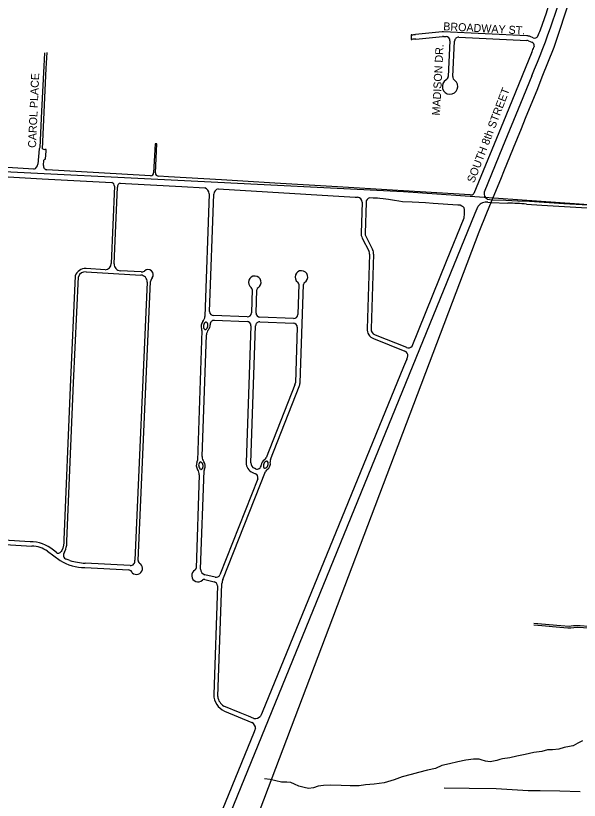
# Model space of a CAD drawing. Extents: x 0 to 712119, y 0 to 761125.
# Drawn here: x 681680 to 685203, y 712590 to 717493 of the extents above; entities that cross this region are included whole.
import ezdxf

# ---------------------------------------------------------------- set-up
doc = ezdxf.new("R2010")
doc.units = 0
for name, color, linetype in [('Arkansas-Missouri Railroad', 7, 'Continuous'), ('city boundary', 7, 'Continuous'), ('PAVED ROADS', 7, 'Continuous'), ('stream or creek', 7, 'Continuous'), ('street names', 7, 'Continuous')]:
    doc.layers.add(name, color=color, linetype=linetype)

msp = doc.modelspace()

# ---------------------------------------------------------------- linework, layer by layer
at = {"layer": 'Arkansas-Missouri Railroad'}
msp.add_lwpolyline([(685126.4, 717546.4), (685063.8, 717356.5), (685063.8, 717356.5), (685043.3, 717294.2), (684969.4, 717108.4), (684969.4, 717108.4), (684940.6, 717035.8), (684864.9, 716850.7), (684864.9, 716850.7), (684838.8, 716786.8), (684789.2, 716665.6), (684789.2, 716665.6), (684728.2, 716516.3), (684713.5, 716480.4), (684713.5, 716480.4), (684637.5, 716295.4), (684637.5, 716295.4), (684622.2, 716258.2), (684574.1, 716140.6), (683038.3, 712090.5)], dxfattribs=at)
at = {"layer": 'city boundary'}
msp.add_lwpolyline([(688122.8, 717504.2), (688061.8, 716168.6), (688031.8, 716169.7), (688029.6, 716121.6), (687891.7, 716132.5), (687210.4, 716178.3), (687210.4, 716178.3), (687176.8, 715523), (686686.3, 715553.4), (686716.7, 716211.4), (685409.5, 716300.9), (684103.5, 716392), (682775.5, 716458.9), (681438.2, 716525.9)], dxfattribs=at)
at = {"layer": 'PAVED ROADS'}
for points in [[(684156, 717374), (684152, 717373.5), (684151.5, 717345), (684156, 717344.5)], [(684345.2, 717391.9), (684179.5, 717376)], [(684181, 717347), (684347.9, 717363)], [(684352.9, 717363.1), (684369.8, 717362.3)], [(684875.2, 717367.2), (684354.3, 717392.1)], [(684449.7, 717358.5), (684873.8, 717338.2)], [(684913.6, 717354.9), (684896.2, 717362.6)], [(684394, 717335.6), (684383.4, 717113.9)], [(684412.4, 717112.5), (684423, 717334.2)], [(684885.4, 717335.7), (684905.5, 717326.9)], [(681859, 717261.5), (681855, 717178.5), (681841, 716896.5), (681830.5, 716670), (681826, 716660), (681817, 716565)], [(681848, 716662), (681870.5, 717163), (681875.5, 717262)], [(684907, 717265), (684744, 716868), (684543.5, 716382.5)], [(684905.9, 717117.4), (684835.2, 716944.2), (684723.3, 716672), (684608.4, 716390.7)], [(682553.5, 716512), (682561, 716693), (682550.5, 716693), (682542, 716512)], [(681866.5, 716599.5), (681869.5, 716646), (681869.5, 716657), (681861.5, 716657.5)], [(681853.5, 716557), (681855.5, 716589.5)], [(681793.5, 716534.5), (681490, 716553)], [(682523, 716493), (682199.5, 716511.5), (681874.5, 716530)], [(681488.5, 716495), (681845.5, 716474.5), (682280.5, 716451)], [(684519.5, 716373), (684104.5, 716398), (683690.5, 716423), (683300, 716447), (682966, 716467.5), (682634.5, 716487), (682574, 716490)], [(682297, 716427), (682277, 715945)], [(682333.5, 716447), (682367, 716445), (682719, 716425.5), (682862.5, 716417)], [(682296, 715943), (682316, 716422)], [(682888.9, 716380), (682862, 715613.3)], [(682892.1, 715645), (682917.8, 716377.9)], [(682946, 716412), (683801.5, 716360), (683807.5, 716359.4), (683816.2, 716358.5)], [(684157, 715428), (684372, 715960), (684482.5, 716230), (684483.5, 716235.5), (684485.5, 716249), (684486, 716264.5), (684485.5, 716282.5), (684482.5, 716291.5), (684476.5, 716298.5), (684469, 716303.5), (684457.5, 716308), (684444, 716309.5), (684289.5, 716318.5), (684242, 716323), (684158.5, 716328.5), (684096.5, 716330.5), (684075.5, 716333), (684048.5, 716337.5), (684010, 716344), (683977.5, 716348), (683955.5, 716350.5), (683942, 716352), (683915, 716353.5), (683892, 716354.5)], [(684628.7, 716346.2), (684655.7, 716342.5), (684744.1, 716339.9), (684818.9, 716337.1), (684891.8, 716333.8), (685106.1, 716319), (685372, 716305)], [(682959.2, 712357.6), (684505.5, 716145.5), (684551.5, 716258.5), (684570, 716302)], [(683845.3, 716327), (683838.7, 716134.9)], [(683870.2, 716326.1), (683863.6, 716134.1)], [(684631.3, 716326.9), (684650.4, 716326), (684756.5, 716321.9)], [(684872.4, 716315.6), (684967.5, 716309.9), (685357.5, 716287)], [(685381, 716262), (685380, 716211.5), (685375.5, 716091), (685337, 715171.5), (685317, 714686), (685285, 714042), (685270, 713680), (685269.5, 713679.5), (685268.5, 713678), (685260, 713676.5), (685209, 713680), (685180.5, 713681), (685166.5, 713680), (685152, 713678), (685140, 713677), (685087.5, 713681), (684919.5, 713695.5)], [(683845.7, 716103.3), (683888.2, 716020.4)], [(683868, 716114.7), (683910.4, 716031.8)], [(683892.1, 716003), (683875.8, 715537.2)], [(683917.1, 716002.1), (683900.7, 715536.4)], [(682239, 715904.5), (682119.5, 715912.5)], [(682119.5, 715891.5), (682119.5, 715891.5), (682461, 715872)], [(682463, 715891.5), (682334.5, 715898.5)], [(682052.4, 715866.7), (682021, 715171.5), (681980.5, 714218.5)], [(682041.5, 715199.5), (682073, 715860.5)], [(682501, 715827.5), (682425, 714091)], [(682445.5, 714089.5), (682492.5, 715176.5), (682522, 715832.5)], [(683449.4, 715814.5), (683442.8, 715625.8)], [(683456.8, 715198), (683478.4, 715813.5)], [(683158.1, 715781.2), (683153, 715635.9)], [(683182, 715634.9), (683187, 715780.2)], [(683126.6, 715611.3), (682916.7, 715618.7)], [(683416.4, 715601.2), (683206.5, 715608.5)], [(682921.2, 715589.5), (683125.6, 715582.3)], [(683150.2, 715556), (683120.2, 714700.2)], [(683149.2, 714699.2), (683179.2, 715554.9)], [(683205.5, 715579.5), (683415.4, 715572.2)], [(683440, 715545.8), (683427.8, 715199)], [(682843.9, 715525.8), (682815.5, 714713.1)], [(682845.3, 714737.7), (682872, 715498.9)], [(683925.7, 715498.3), (684121.8, 715420.7)], [(683916.5, 715475), (684112.7, 715397.4)], [(684124, 715347.5), (684115.5, 715327.5), (684104, 715298.5), (683220, 713139)], [(681984, 714141), (681993, 714159.5), (681996, 714171.5), (681999, 714184.5), (681999.5, 714193.5), (682000, 714209), (682041.5, 715199.5)], [(683425.4, 715187.2), (683244.7, 714730.5)], [(683271.7, 714719.9), (683452.3, 715176.5)], [(683179.4, 714661.9), (683171.6, 714664.9)], [(682827.4, 714624.5), (682807, 714041.6)], [(682835.8, 714035.2), (682857.3, 714650.3)], [(682974.9, 713970), (683241.7, 714644.1)], [(683160.9, 714638), (683178, 714631.2)], [(683192.3, 714598.1), (682955.4, 713999.5)], [(681769.5, 714206), (681472.5, 714224), (681358, 714230.5)], [(681373, 714201), (681477, 714196), (681781, 714178.5)], [(681980.5, 714218.5), (681980, 714198.5), (681978.5, 714183.5), (681973.5, 714166), (681967.5, 714150.5), (681964, 714144)], [(681878.5, 714147), (681958, 714088.5)], [(681934, 714139), (681915, 714154)], [(682019, 714088.5), (681996.5, 714096)], [(682112, 714044.5), (682387.5, 714029.5)], [(682395.5, 714056.5), (682114.5, 714072)], [(682925.6, 713984.1), (682862.8, 713999.5)], [(682861.1, 713970.1), (682920.7, 713955.5)], [(682940.1, 713929.8), (682917.5, 713251)], [(682942.5, 713239), (682968.5, 713945)], [(685266.5, 713666.5), (685190.5, 713670), (685168, 713668.5), (685150.5, 713665), (685131.5, 713665.5), (685081.5, 713670.5), (684969, 713680), (684918, 713684.5)], [(683168.5, 713102), (683134, 713115.5), (683083.5, 713136), (682981, 713179)], [(682985, 713147), (683156.7, 713077)], [(683220, 713139), (683214, 713124.3), (683209.5, 713117)], [(683178.5, 713038), (683175.5, 713031), (683170.5, 713018), (682952.5, 712483)], [(684358.5, 712668), (684514, 712665.5), (684683.5, 712663.5), (684882, 712651), (684958, 712650.5), (685081.5, 712648.5), (685209, 712645)]]:
    msp.add_lwpolyline(points, dxfattribs=at)
for centre, radius, start, end in [((679696, 719307.5), 5597.1, 340.1183, 346.2699), ((679698.3, 719306.6), 5649.1, 337.1984, 344.6416), ((684132.6, 717788.5), 415.2, 273.2368, 276.4922), ((684351.2, 717327.7), 64.5, 87.2594, 95.3385), ((684351.2, 717327.7), 35.5, 87.2594, 95.3385), ((684368.6, 717336.8), 25.5, 357.2594, 87.2594), ((684448.5, 717333), 25.5, 87.2594, 177.2594), ((684872.1, 717302.7), 64.5, 68.0402, 87.2594), ((684923.1, 717376.7), 23.8, 246.3065, 333.4289), ((684325.8, 717633.3), 673.9, 336.6306, 340.1041), ((684205.9, 716971.7), 376.2, 93.7968, 97.6244), ((684872.1, 717302.7), 35.5, 68.0402, 87.2592), ((684896.9, 717304.2), 24.2, 354.738, 69.0612), ((684239.2, 717533.7), 719.8, 338.0786, 340.7991), ((687213.7, 716383.5), 2469.8, 158.1685, 158.2934), ((684355.5, 717115.2), 28, 301.2606, 357.2594), ((684394.9, 717050.3), 48, 121.2606, 53.2582), ((684440.4, 717111.2), 28, 177.2594, 233.2582), ((681860.1, 716675.9), 18.5, 228.9033, 274.2268), ((681902.8, 716548.6), 62.5, 125.4462, 139.1012), ((681786.6, 716564.1), 30.4, 283.074, 1.6981), ((681876.9, 716553.5), 23.6, 171.4834, 264.2665), ((682525.4, 716509.6), 16.8, 261.8528, 8.1472), ((682572.4, 716509.1), 19.1, 171.174, 274.7833), ((682272.6, 716427.9), 24.4, 357.8681, 71.149), ((682340.4, 716423.6), 24.4, 106.3268, 183.6892), ((682843.2, 716375.4), 45.9, 5.7953, 65.1398), ((682959.6, 716372.1), 42.2, 108.7749, 172.1099), ((684524.1, 716396.6), 24, 259.051, 324.1396), ((684647.2, 716381.5), 39.9, 166.5733, 242.3142), ((683814.8, 716328), 30.5, 357.9942, 87.2688), ((683897.5, 716327.8), 27.3, 101.5345, 183.5884), ((684621, 716264.4), 63.3, 80.6233, 143.5984), ((684618.6, 712702.2), 3622.4, 85.9818, 87.8185), ((683903.1, 716132.7), 64.5, 177.9942, 207.1351), ((683903.2, 716132.7), 39.5, 177.9818, 207.1227), ((683856.6, 716004.2), 35.5, 357.9942, 27.1351), ((683856.6, 716004.2), 60.5, 357.9942, 27.1351), ((682234.8, 715946.5), 42.2, 275.7073, 357.9409), ((682336.2, 715938.9), 40.4, 174.1621, 267.5686), ((682113.8, 715848.9), 63.9, 84.8364, 163.8495), ((682112.1, 715852.3), 39.9, 79.2513, 168.1288), ((682464.9, 715924.6), 33.2, 266.7413, 305.1495), ((682507, 715874.7), 32.4, 320.3993, 135.2318), ((683465.5, 715860.1), 39.5, 301.0499, 234.9385), ((682460.4, 715831.3), 40.7, 354.6999, 89.2033), ((682588.9, 715814.4), 69.3, 145.2104, 164.9018), ((683174.2, 715826.8), 39.5, 301.0499, 234.9385), ((683142.6, 715781.8), 15.5, 357.9942, 54.9385), ((683202.5, 715779.7), 15.5, 121.0499, 177.9942), ((683433.9, 715815.1), 15.5, 357.9942, 54.9385), ((683493.9, 715813), 15.5, 121.0499, 177.9942), ((682917.6, 715644.2), 25.5, 177.9942, 267.9942), ((682811.5, 715615), 50.5, 318.6423, 357.9942), ((683127.5, 715636.8), 25.5, 267.9942, 357.9942), ((683207.4, 715634), 25.5, 177.9942, 267.9942), ((683417.3, 715626.7), 25.5, 267.9942, 357.9942), ((682881.9, 715553.1), 43.2, 138.6423, 202.6201), ((682881.9, 715552.1), 29.2, 119.8495, 219.0773), ((682852.1, 715557.6), 28.9, 298.9911, 39.9357), ((682870.1, 715572.7), 5.5, 39.9357, 119.8495), ((682852.1, 715558.6), 42.9, 318.8641, 4.5005), ((682920.3, 715564), 25.5, 87.9942, 184.5005), ((683124.7, 715556.9), 25.5, 357.9942, 87.9942), ((683204.6, 715554.1), 25.5, 87.9942, 177.9942), ((683414.5, 715546.7), 25.5, 357.9942, 87.9942), ((682818.4, 715526.7), 25.5, 357.9942, 22.6201), ((682863.5, 715537.1), 5.5, 219.0773, 298.9911), ((682922.5, 715497.2), 50.5, 138.8641, 177.9942), ((683940.2, 715535), 64.5, 177.9942, 248.4119), ((683940.2, 715535), 39.5, 177.9942, 248.4119), ((684101.8, 715369.5), 29.9, 353.2372, 68.7162), ((684134.4, 715448.4), 30.5, 245.6257, 317.9456), ((683793.1, 715492.4), 361.3, 336.349, 339.5152), ((683392.4, 715200.2), 35.5, 338.4119, 357.9942), ((683392.4, 715200.2), 64.5, 338.4119, 357.9942), ((682790, 714714), 25.5, 333.341, 357.9942), ((682895.8, 714735.9), 50.5, 177.9942, 217.1375), ((683257.4, 714681.6), 43.2, 121.9715, 176.6894), ((683221, 714739.9), 25.5, 301.9715, 338.4119), ((683295.4, 714710.5), 25.5, 158.4119, 194.9278), ((682851.4, 714683.2), 43.2, 153.341, 217.3593), ((682852.4, 714682.7), 29.2, 137.2524, 236.4801), ((682835, 714698.8), 5.5, 57.3385, 137.2524), ((682822.3, 714679), 28.9, 316.394, 57.3385), ((682821.3, 714679.5), 42.9, 333.8866, 37.1375), ((683184.7, 714697.9), 64.5, 177.9942, 248.4119), ((683184.7, 714697.9), 35.5, 177.9942, 248.4119), ((683188.8, 714685.6), 25.5, 248.4119, 356.6894), ((683257.4, 714681.6), 29.2, 108.5514, 207.7791), ((683236.4, 714670.5), 5.5, 207.7791, 287.693), ((683229.2, 714692.9), 28.9, 287.693, 28.6375), ((683249.8, 714704.1), 5.5, 28.6375, 108.5514), ((683229.2, 714692.9), 42.9, 301.896, 14.9278), ((682776.9, 714626.3), 50.5, 357.9942, 37.3593), ((682839.3, 714662.9), 5.5, 236.4801, 316.394), ((682882.8, 714649.4), 25.5, 153.8866, 177.9942), ((683168.6, 714607.5), 25.5, 344.2438, 68.4119), ((683265.4, 714634.8), 25.5, 121.896, 158.4119), ((683168.6, 714607.5), 25.5, 338.4119, 344.2438), ((681771.2, 713981.3), 224.7, 50.2235, 90.4439), ((681778.8, 714005.2), 173.3, 54.9026, 89.2885), ((681946.7, 714155), 20.5, 231.5266, 327.398), ((682006.2, 714122.9), 28.6, 140.7922, 250.256), ((682112.3, 714337.1), 292.6, 238.1702, 269.939), ((682131, 714452), 380.3, 252.8778, 267.5172), ((682395.7, 714086.2), 29.7, 269.522, 9.4123), ((682467.4, 714088.5), 22, 177.3433, 248.7981), ((682383, 714002.9), 26.9, 18.5081, 80.2893), ((682434.3, 714039.5), 38.1, 227.3997, 48.458), ((682819.4, 713994.8), 39.5, 120.5185, 313.7095), ((682791.5, 714042.1), 15.5, 300.5185, 357.9942), ((682871.2, 714034), 35.5, 177.9942, 256.2336), ((682931.7, 714008.9), 25.5, 256.2336, 338.4119), ((682857.4, 713955), 15.5, 76.2336, 133.7095), ((682914.7, 713930.7), 25.5, 357.9963, 76.2336), ((683131.2, 713916.4), 165.2, 161.0722, 170.0302), ((683035, 713253.4), 117.6, 181.1592, 244.8111), ((683024.6, 713249.4), 82.8, 187.1838, 238.19), ((683175.5, 713146.5), 45, 261.0935, 319.097), ((683137.9, 713040.9), 40.7, 355.9179, 62.5596)]:
    msp.add_arc(centre, radius, start, end, dxfattribs=at)
at = {"layer": 'stream or creek'}
msp.add_lwpolyline([(685222.2, 712962.2), (685193.2, 712947.2), (685165.2, 712930.2), (685162.6, 712929.8), (685141.3, 712927.2), (685108.3, 712919.2), (685074.3, 712909.2), (685035.3, 712906.2), (685003.2, 712906.2), (684969.3, 712896.2), (684918.2, 712889.2), (684864.2, 712876.2), (684811.3, 712865.2), (684768.3, 712855.2), (684723.3, 712849.2), (684705.8, 712844.3), (684687.3, 712839.2), (684646.3, 712831.2), (684616.2, 712835.2), (684588.5, 712843.7), (684577.3, 712847.2), (684541.3, 712847.2), (684493.3, 712840.2), (684444.2, 712831.2), (684390.3, 712819.2), (684343.2, 712807.2), (684303.3, 712789.2), (684253.2, 712778.2), (684198.2, 712763.2), (684152.3, 712751.2), (684095.3, 712737.2), (684045.3, 712717.2), (683983.3, 712699.2), (683920.3, 712690.2), (683865.9, 712687.4), (683826.3, 712680.2), (683771.2, 712680.2), (683714.3, 712683.2), (683647.2, 712685.2), (683604.2, 712683.2), (683571.3, 712678.2), (683540.3, 712667.2), (683510.3, 712664.2), (683482.3, 712670.2), (683450.3, 712679.2), (683423.3, 712691.2), (683399.3, 712702.2), (683374.3, 712703.2), (683341.3, 712703.2), (683305.3, 712711.2), (683270.3, 712721.2), (683234.3, 712725.2)], dxfattribs=at)

# ---------------------------------------------------------------- texts
at = {"layer": 'street names'}
for s, rotation, p in [('BROADWAY ST.', 357.0105, (684351.4, 717402.1)), ('MADISON DR.', 87.0105, (684331.5, 716868.4)), ('CAROL PLACE', 87.4826, (681806.3, 716666)), ('SOUTH 8th STREET', 69.0614, (684545, 716444.4))]:
    msp.add_text(s, height=50, rotation=rotation, dxfattribs=at).set_placement(p)

doc.saveas('drawing.dxf')
